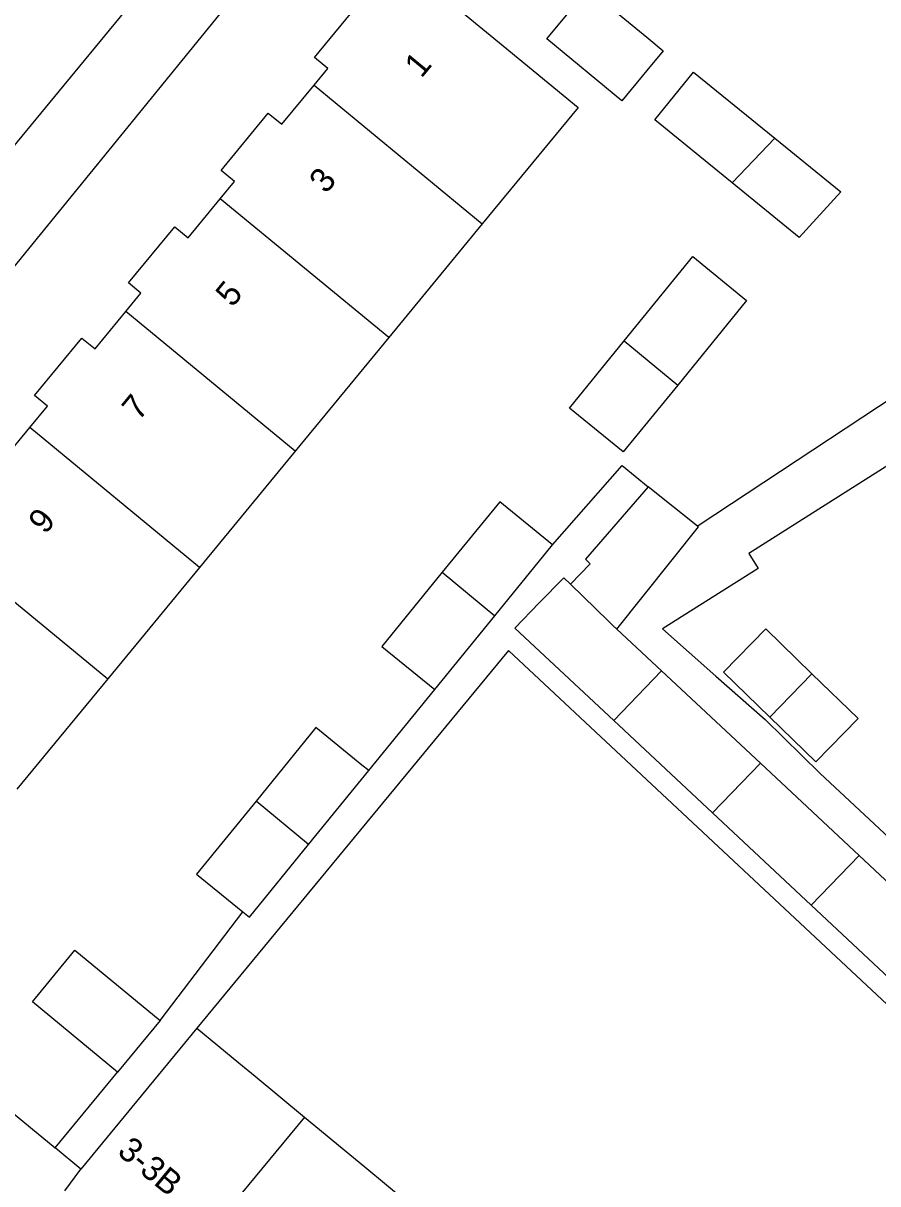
# Model space of a CAD drawing. Extents: x 162074 to 163034, y 381824 to 382557.
# Drawn here: x 162474.45 to 162509.46, y 382246.78 to 382294.33 of the extents above; entities that cross this region are included whole.
import ezdxf

# ---------------------------------------------------------------- set-up
doc = ezdxf.new("R2010")
doc.units = 0
for name, color, linetype in [('IMGEO_Pand', 7, 'Continuous'), ('IMGEO_Pand_nummerreeks', 7, 'Continuous'), ('IMGEO_Rijbaan_lokaal_open', 7, 'Continuous'), ('IMGEO_Voetpad_open', 7, 'Continuous')]:
    doc.layers.add(name, color=color, linetype=linetype)

msp = doc.modelspace()

# ---------------------------------------------------------------- linework, layer by layer
at = {"layer": 'IMGEO_Pand'}
for points in [[(162486.363, 382291.79), (162486.927, 382292.474), (162486.387, 382292.919), (162488.311, 382295.255), (162488.816, 382294.839), (162490.252, 382296.582), (162494.111, 382293.403), (162497.184, 382290.872), (162493.259, 382286.105)], [(162495.898, 382293.681), (162497.592, 382295.738), (162500, 382293.755), (162500.672, 382293.201), (162500, 382292.385), (162498.978, 382291.144), (162495.898, 382293.681)], [(162503.49, 382287.793), (162500.323, 382290.369), (162501.916, 382292.327), (162505.247, 382289.617)], [(162482.523, 382287.139), (162483.104, 382287.845), (162482.557, 382288.295), (162484.488, 382290.64), (162485.041, 382290.185), (162486.363, 382291.79)], [(162486.363, 382291.79), (162493.259, 382286.105)], [(162505.247, 382289.617), (162507.945, 382287.422), (162506.245, 382285.552), (162503.49, 382287.793)], [(162505.247, 382289.617), (162503.49, 382287.793)], [(162478.655, 382282.52), (162479.271, 382283.269), (162478.762, 382283.688), (162480.659, 382285.992), (162481.206, 382285.541), (162482.523, 382287.139)], [(162489.431, 382281.457), (162482.523, 382287.139)], [(162493.259, 382286.105), (162489.431, 382281.457)], [(162499.069, 382281.315), (162501.88, 382284.769), (162504.086, 382282.974), (162501.264, 382279.505)], [(162474.726, 382277.761), (162475.45, 382278.64), (162474.917, 382279.079), (162476.853, 382281.429), (162477.391, 382280.986), (162478.655, 382282.52)], [(162485.595, 382276.798), (162478.655, 382282.52)], [(162489.431, 382281.457), (162485.595, 382276.798)], [(162501.264, 382279.505), (162499.035, 382276.765), (162496.828, 382278.561), (162499.069, 382281.315)], [(162499.069, 382281.315), (162501.264, 382279.505)], [(162470.968, 382273.194), (162471.613, 382273.978), (162471.064, 382274.43), (162472.99, 382276.767), (162473.537, 382276.317), (162474.726, 382277.761)], [(162481.672, 382272.035), (162474.726, 382277.761)], [(162485.595, 382276.798), (162481.672, 382272.035)], [(162500.055, 382275.334), (162497.488, 382272.374), (162497.684, 382272.183), (162496.866, 382271.343)], [(162502.069, 382273.725), (162500.055, 382275.334)], [(162496.137, 382272.961), (162493.971, 382274.724), (162491.617, 382271.833)], [(162498.771, 382269.506), (162502.114, 382273.689), (162502.069, 382273.725)], [(162470.968, 382273.194), (162477.912, 382267.469)], [(162493.772, 382270.056), (162496.137, 382272.961)], [(162481.672, 382272.035), (162477.912, 382267.469)], [(162491.617, 382271.833), (162489.142, 382268.791), (162491.308, 382267.028)], [(162491.617, 382271.833), (162493.772, 382270.056)], [(162496.866, 382271.343), (162496.593, 382271.607), (162495.595, 382270.576), (162494.597, 382269.544), (162498.641, 382265.76)], [(162496.866, 382271.343), (162498.431, 382269.83), (162498.612, 382269.654), (162498.771, 382269.506)], [(162491.308, 382267.028), (162493.772, 382270.056)], [(162500.606, 382267.791), (162498.771, 382269.506)], [(162506.764, 382267.679), (162504.872, 382269.518), (162503.144, 382267.74), (162505.036, 382265.902)], [(162498.641, 382265.76), (162500.606, 382267.791)], [(162500.606, 382267.791), (162504.652, 382264.011)], [(162505.036, 382265.902), (162506.764, 382267.679)], [(162505.036, 382265.902), (162506.927, 382264.063), (162508.655, 382265.84), (162506.764, 382267.679)], [(162477.912, 382267.469), (162474.188, 382262.947)], [(162502.685, 382261.976), (162498.641, 382265.76)], [(162488.605, 382263.708), (162488.329, 382263.933), (162486.44, 382265.471), (162483.988, 382262.459)], [(162486.143, 382260.683), (162488.605, 382263.708)], [(162504.652, 382264.011), (162502.685, 382261.976)], [(162504.652, 382264.011), (162508.699, 382260.23)], [(162483.988, 382262.459), (162481.553, 382259.466), (162483.451, 382257.921)], [(162486.143, 382260.683), (162483.988, 382262.459)], [(162502.685, 382261.976), (162506.728, 382258.193)], [(162483.451, 382257.921), (162483.718, 382257.704), (162486.143, 382260.683)], [(162508.699, 382260.23), (162506.728, 382258.193)], [(162512.745, 382256.45), (162508.699, 382260.23)], [(162506.728, 382258.193), (162510.772, 382254.409)], [(162478.317, 382251.355), (162474.824, 382254.232), (162476.565, 382256.346), (162480.058, 382253.468)], [(162480.058, 382253.468), (162478.317, 382251.355)], [(162481.569, 382253.156), (162476.81, 382247.387)], [(162481.569, 382253.156), (162483.282, 382251.74), (162483.952, 382251.186), (162485.979, 382249.511)], [(162485.979, 382249.511), (162480.503, 382242.894)], [(162485.979, 382249.511), (162488.441, 382247.475), (162490.227, 382246)], [(162476.155, 382246.489), (162476.81, 382247.387)]]:
    msp.add_lwpolyline(points, dxfattribs=at)
at = {"layer": 'IMGEO_Rijbaan_lokaal_open'}
msp.add_lwpolyline([(162454.648, 382265.37), (162456.009, 382267.016), (162459.852, 382271.661), (162463.337, 382276.342), (162470.953, 382285.525), (162475.751, 382291.321), (162481.508, 382298.327), (162485.327, 382302.608)], dxfattribs=at)
at = {"layer": 'IMGEO_Voetpad_open'}
for points in [[(162457.453, 382264.041), (162458.343, 382265.121), (162463.534, 382271.417), (162491.614, 382305.9)], [(162502.069, 382273.725), (162502.096, 382273.753), (162518.927, 382284.853)], [(162521.381, 382283.497), (162504.175, 382272.599), (162504.564, 382271.986), (162500.644, 382269.516), (162502.833, 382267.581), (162504.845, 382265.802), (162507.097, 382263.591), (162511.538, 382259.449), (162513.452, 382257.589), (162520.303, 382251.26)], [(162496.137, 382272.961), (162498.99, 382276.207), (162500.055, 382275.334)], [(162536.964, 382207.393), (162546.943, 382219.45), (162494.331, 382268.629), (162482.206, 382253.929), (162481.569, 382253.156)], [(162488.605, 382263.708), (162491.308, 382267.028)], [(162459.18, 382261.904), (162475.761, 382248.251)], [(162480.058, 382253.468), (162483.451, 382257.921)], [(162475.761, 382248.251), (162478.317, 382251.355)], [(162476.81, 382247.387), (162475.761, 382248.251)]]:
    msp.add_lwpolyline(points, dxfattribs=at)

# ---------------------------------------------------------------- texts
at = {"layer": 'IMGEO_Pand_nummerreeks'}
for s, rotation, p in [('1', 50.4938, (162490.763, 382292.045)), ('3', 50.4938, (162486.855, 382287.306)), ('5', 50.4938, (162483.02, 382282.655)), ('7', 50.4938, (162479.185, 382278.004)), ('9', 50.4938, (162475.35, 382273.352)), ('3-3B', 320.4086, (162478.259, 382248.02))]:
    msp.add_text(s, height=1, rotation=rotation, dxfattribs=at).set_placement(p)

doc.saveas('drawing.dxf')
